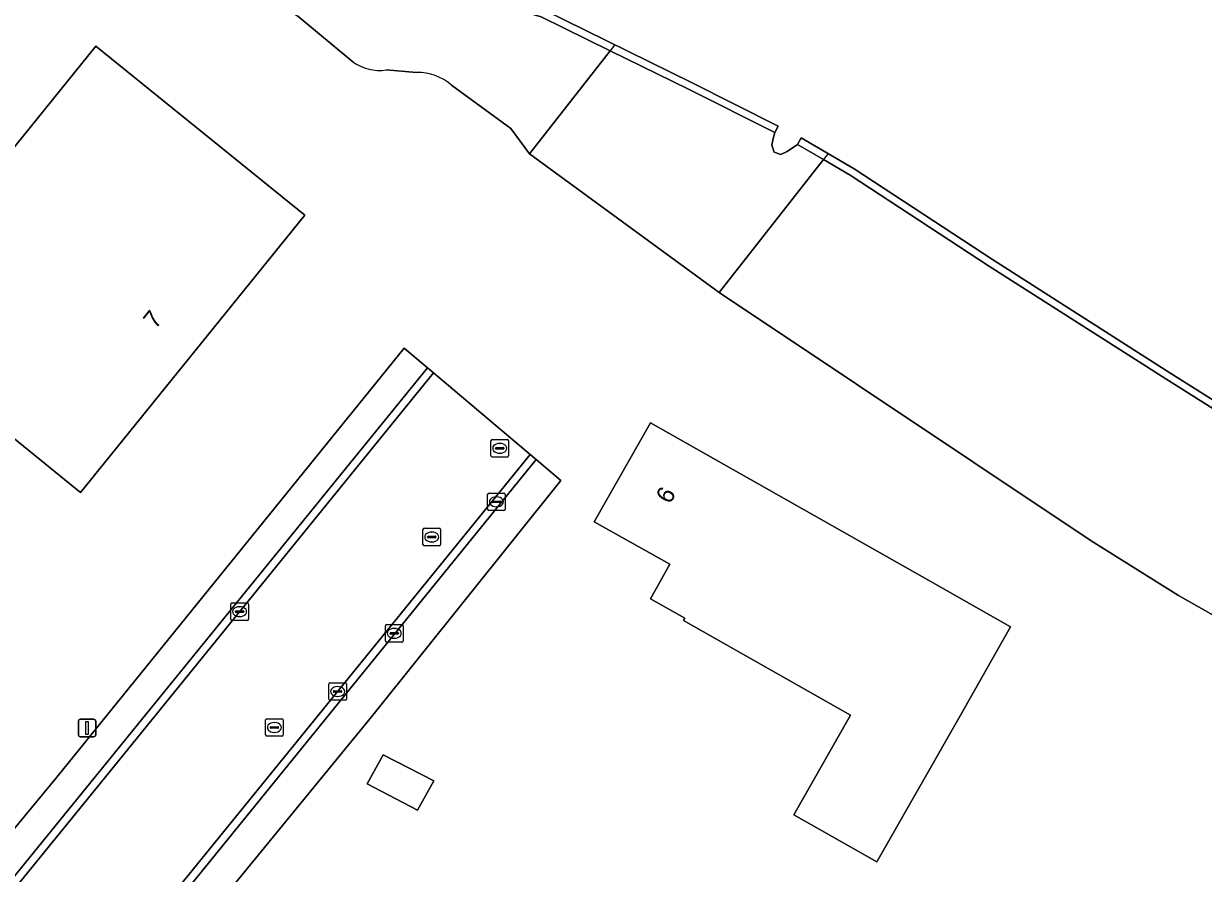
# Model space of a CAD drawing. Extents: x 157692 to 159674, y 381452 to 383291.
# Drawn here: x 158080.2 to 158147.5, y 382961.7 to 383010.1 of the extents above; entities that cross this region are included whole.
import ezdxf

# ---------------------------------------------------------------- set-up
doc = ezdxf.new("R2010")
doc.units = 0
for name, color, linetype in [('IMGEO_Erf', 7, 'Continuous'), ('IMGEO_Groenvoorziening', 7, 'Continuous'), ('IMGEO_Hek', 7, 'Continuous'), ('IMGEO_Kademuur', 7, 'Continuous'), ('IMGEO_Kolk', 7, 'Continuous'), ('IMGEO_Lichtmast', 7, 'Continuous'), ('IMGEO_Opslagtank', 7, 'Continuous'), ('IMGEO_Pand', 7, 'Continuous'), ('IMGEO_Pand_nummerreeks', 7, 'Continuous'), ('IMGEO_Parkeervlak_open', 7, 'Continuous'), ('IMGEO_Rijbaan_lokaal_open', 7, 'Continuous'), ('IMGEO_Rioolput', 7, 'Continuous'), ('IMGEO_Voetpad_open', 7, 'Continuous'), ('IMGEO_Waterloop', 7, 'Continuous')]:
    doc.layers.add(name, color=color, linetype=linetype)

msp = doc.modelspace()

# ---------------------------------------------------------------- linework, layer by layer
at = {"layer": 'IMGEO_Erf'}
for points in [[(158098.96, 383007.953), (158095.822, 383010.562), (158090.133, 383013.609), (158088.139, 383015.08), (158084.974, 383016.759), (158084.553, 383016.252), (158036.864, 383055.751), (158037.35, 383056.359), (158024.168, 383065.441), (158000, 383089.683), (157983.746, 383105.987), (157987.826, 383110.135), (157978.854, 383121.256), (157964.742, 383137.731)], [(158102.599, 383007.349), (158100.86, 383007.487)], [(158146.057, 382977.528), (158141.088, 382980.639), (158127.69, 382989.572), (158119.865, 382994.789), (158109.045, 383002.712), (158107.966, 383004.158), (158104.589, 383006.613)], [(158010.915, 382880.252), (158053.43, 382932.532), (158082.08, 382967.156), (158101.891, 382991.623), (158103.222, 382990.5), (158103.566, 382990.21), (158109.073, 382985.564), (158109.417, 382985.274), (158110.831, 382984.081), (158100.034, 382970.593), (158090.305, 382958.736), (158058.988, 382920.323)], [(158215.43, 382938.211), (158146.057, 382977.528)]]:
    msp.add_lwpolyline(points, dxfattribs=at)
for points in [[(158083.431, 382983.39), (158071.511, 382993.044), (158084.308, 383008.844), (158096.225, 382999.2)], [(158128.862, 382962.326), (158124.124, 382965.02), (158127.354, 382970.701), (158117.83, 382976.09), (158117.905, 382976.222), (158115.937, 382977.328), (158117.047, 382979.301), (158112.737, 382981.712), (158115.935, 382987.372), (158132.039, 382978.251), (158136.485, 382975.733), (158133.602, 382970.662)], [(158102.649, 382965.27), (158099.787, 382966.775), (158100.683, 382968.437), (158103.582, 382966.959)]]:
    msp.add_lwpolyline(points, close=True, dxfattribs=at)
for centre, radius, start, end in [((158100.489, 383010.081), 2.62, 234.2998, 278.13915), ((158102.665, 383004.469), 2.88, 48.09142, 91.31483)]:
    msp.add_arc(centre, radius, start, end, dxfattribs=at)
at = {"layer": 'IMGEO_Groenvoorziening'}
for points in [[(158099.929, 383013.784), (158099.117, 383013.469), (158098.916, 383013.22), (158095.69, 383015.821), (158090.542, 383020.332), (158088.936, 383021.526), (158084.974, 383016.759), (158088.139, 383015.08), (158090.133, 383013.609), (158095.822, 383010.562), (158098.96, 383007.953)], [(158104.589, 383006.613), (158107.966, 383004.158), (158109.045, 383002.712), (158113.648, 383008.578), (158109.696, 383010.518), (158099.812, 383013.38), (158099.929, 383013.784)], [(158100.86, 383007.487), (158102.599, 383007.349)], [(158153.017, 382985.029), (158145.343, 382989.865), (158135.226, 382996.324), (158127.339, 383001.492), (158125.811, 383002.38), (158119.865, 382994.789), (158127.69, 382989.572), (158141.088, 382980.639), (158146.057, 382977.528), (158215.43, 382938.211)]]:
    msp.add_lwpolyline(points, dxfattribs=at)
msp.add_lwpolyline([(158123.041, 383003.915), (158118.103, 383006.393), (158113.648, 383008.578), (158109.045, 383002.712), (158119.865, 382994.789), (158125.811, 383002.38), (158124.322, 383003.246), (158123.743, 383002.83), (158123.368, 383002.676), (158123.001, 383002.808), (158122.857, 383003.195), (158122.932, 383003.574)], close=True, dxfattribs=at)
for centre, radius, start, end in [((158100.489, 383010.081), 2.62, 234.2998, 278.13915), ((158102.665, 383004.469), 2.88, 48.09142, 91.31483)]:
    msp.add_arc(centre, radius, start, end, dxfattribs=at)
at = {"layer": 'IMGEO_Hek'}
for points in [[(158109.045, 383002.712), (158113.903, 383008.903)], [(158126.083, 383002.727), (158119.865, 382994.789)]]:
    msp.add_lwpolyline(points, dxfattribs=at)
at = {"layer": 'IMGEO_Kademuur'}
msp.add_lwpolyline([(158109.848, 383010.911), (158099.929, 383013.784), (158099.812, 383013.38), (158109.696, 383010.518), (158113.648, 383008.578), (158118.103, 383006.393), (158123.041, 383003.915), (158123.229, 383004.29), (158118.289, 383006.769)], close=True, dxfattribs=at)
msp.add_lwpolyline([(158153.237, 382985.387), (158145.568, 382990.22), (158135.454, 382996.677), (158127.559, 383001.849), (158124.534, 383003.609), (158124.322, 383003.246), (158125.811, 383002.38), (158127.339, 383001.492), (158135.226, 382996.324), (158145.343, 382989.865), (158153.017, 382985.029)], dxfattribs=at)
at = {"layer": 'IMGEO_Kolk'}
for p, q in [((158106.651, 382982.435), (158106.651, 382983.287)), ((158106.726, 382983.361), (158107.578, 382983.361)), ((158107.139, 382983.141), (158107.164, 382983.141)), ((158107.652, 382983.287), (158107.652, 382982.435)), ((158106.91, 382982.855), (158106.91, 382982.867)), ((158107.348, 382982.818), (158106.95, 382982.818)), ((158106.953, 382982.904), (158107.351, 382982.904)), ((158107.162, 382982.581), (158107.137, 382982.581)), ((158107.394, 382982.867), (158107.394, 382982.855)), ((158107.578, 382982.361), (158106.726, 382982.361)), ((158092.076, 382977.096), (158092.928, 382977.096)), ((158092.001, 382976.17), (158092.001, 382977.022)), ((158092.26, 382976.59), (158092.26, 382976.602)), ((158092.698, 382976.553), (158092.3, 382976.553)), ((158092.303, 382976.639), (158092.701, 382976.639)), ((158092.489, 382976.876), (158092.514, 382976.876)), ((158092.744, 382976.602), (158092.744, 382976.59)), ((158093.002, 382977.022), (158093.002, 382976.17)), ((158092.928, 382976.096), (158092.076, 382976.096)), ((158092.512, 382976.316), (158092.487, 382976.316)), ((158097.593, 382971.616), (158097.593, 382972.468)), ((158097.668, 382972.542), (158098.52, 382972.542)), ((158098.081, 382972.322), (158098.106, 382972.322)), ((158098.594, 382972.468), (158098.594, 382971.616)), ((158097.852, 382972.036), (158097.852, 382972.048)), ((158098.29, 382971.999), (158097.892, 382971.999)), ((158097.895, 382972.085), (158098.293, 382972.085)), ((158098.104, 382971.762), (158098.079, 382971.762)), ((158098.336, 382972.048), (158098.336, 382972.036)), ((158098.52, 382971.542), (158097.668, 382971.542))]:
    msp.add_line(p, q, dxfattribs=at)
for points in [[(158106.651, 382982.435), (158106.651, 382983.287)], [(158106.726, 382983.361), (158107.578, 382983.361)], [(158107.652, 382983.287), (158107.652, 382982.435)], [(158107.578, 382982.361), (158106.726, 382982.361)], [(158092.076, 382977.096), (158092.928, 382977.096)], [(158092.001, 382976.17), (158092.001, 382977.022)], [(158093.002, 382977.022), (158093.002, 382976.17)], [(158092.928, 382976.096), (158092.076, 382976.096)], [(158097.593, 382971.616), (158097.593, 382972.468)], [(158097.668, 382972.542), (158098.52, 382972.542)], [(158098.594, 382972.468), (158098.594, 382971.616)], [(158098.52, 382971.542), (158097.668, 382971.542)]]:
    msp.add_lwpolyline(points, dxfattribs=at)
for centre, radius, start, end in [((158106.728, 382983.285), 0.0765, 91.55205, 178.44795), ((158106.728, 382983.285), 0.0765, 91.55205, 178.44795), ((158107.576, 382983.285), 0.0765, 1.55205, 88.44795), ((158107.576, 382983.285), 0.0765, 1.55205, 88.44795), ((158106.728, 382982.437), 0.0765, 181.55205, 268.44795), ((158106.728, 382982.437), 0.0765, 181.55205, 268.44795), ((158106.95, 382982.864), 0.0403, 85.87752, 175.75265), ((158106.947, 382982.854), 0.0366, 178.93798, 274.71019), ((158107.351, 382982.861), 0.043, 264.86636, 352.45326), ((158107.355, 382982.866), 0.0386, 1.73085, 96.63898), ((158107.576, 382982.437), 0.0765, 271.55205, 358.44795), ((158107.576, 382982.437), 0.0765, 271.55205, 358.44795), ((158092.078, 382977.02), 0.0765, 91.55205, 178.44795), ((158092.078, 382977.02), 0.0765, 91.55205, 178.44795), ((158092.926, 382977.02), 0.0765, 1.55205, 88.44795), ((158092.926, 382977.02), 0.0765, 1.55205, 88.44795), ((158092.3, 382976.599), 0.0403, 85.87752, 175.75265), ((158092.297, 382976.589), 0.0366, 178.93798, 274.71019), ((158092.701, 382976.596), 0.043, 264.86636, 352.45326), ((158092.705, 382976.601), 0.0386, 1.73085, 96.63898), ((158092.078, 382976.172), 0.0765, 181.55205, 268.44795), ((158092.078, 382976.172), 0.0765, 181.55205, 268.44795), ((158092.926, 382976.172), 0.0765, 271.55205, 358.44795), ((158092.926, 382976.172), 0.0765, 271.55205, 358.44795), ((158097.67, 382972.466), 0.0765, 91.55205, 178.44795), ((158097.67, 382972.466), 0.0765, 91.55205, 178.44795), ((158098.518, 382972.466), 0.0765, 1.55205, 88.44795), ((158098.518, 382972.466), 0.0765, 1.55205, 88.44795), ((158097.892, 382972.045), 0.0403, 85.87752, 175.75265), ((158097.889, 382972.035), 0.0366, 178.93798, 274.71019), ((158098.293, 382972.042), 0.043, 264.86636, 352.45326), ((158098.297, 382972.047), 0.0386, 1.73085, 96.63898), ((158097.67, 382971.618), 0.0765, 181.55205, 268.44795), ((158097.67, 382971.618), 0.0765, 181.55205, 268.44795), ((158098.518, 382971.618), 0.0765, 271.55205, 358.44795), ((158098.518, 382971.618), 0.0765, 271.55205, 358.44795)]:
    msp.add_arc(centre, radius, start, end, dxfattribs=at)
for centre, major_axis, ratio, start_param, end_param in [((158107.138, 382982.861), (-0.387, 0.002), 0.722429, 4.712389, 7.853982), ((158107.163, 382982.861), (-0.39, 0.002), 0.717154, 1.570796, 4.712389), ((158092.488, 382976.596), (-0.387, 0.002), 0.722429, 4.712389, 7.853982), ((158092.513, 382976.596), (-0.39, 0.002), 0.717154, 1.570796, 4.712389), ((158098.08, 382972.042), (-0.387, 0.002), 0.722429, 4.712389, 7.853982), ((158098.105, 382972.042), (-0.39, 0.002), 0.717154, 1.570796, 4.712389)]:
    msp.add_ellipse(centre, major_axis=major_axis, ratio=ratio, start_param=start_param, end_param=end_param, dxfattribs=at)
at = {"layer": 'IMGEO_Lichtmast'}
for p, q in [((158083.301, 382969.562), (158083.301, 382970.362)), ((158083.301, 382970.362), (158083.301, 382969.562)), ((158083.401, 382970.462), (158084.191, 382970.462)), ((158084.191, 382970.462), (158083.401, 382970.462)), ((158084.291, 382970.362), (158084.291, 382969.562)), ((158084.291, 382969.562), (158084.291, 382970.362)), ((158084.191, 382969.462), (158083.401, 382969.462)), ((158083.401, 382969.462), (158084.191, 382969.462))]:
    msp.add_line(p, q, dxfattribs=at)
msp.add_lwpolyline([(158083.721, 382970.337), (158083.871, 382970.337), (158083.871, 382969.587), (158083.721, 382969.587), (158083.721, 382970.337)], dxfattribs=at)
for centre, start, end in [((158083.401, 382970.362), 90, 180), ((158083.401, 382970.362), 90, 180), ((158084.191, 382970.362), 0, 90), ((158084.191, 382970.362), 360, 90), ((158083.401, 382969.562), 180, 270), ((158083.401, 382969.562), 180, 270), ((158084.191, 382969.562), 270, 0), ((158084.191, 382969.562), 270, 0)]:
    msp.add_arc(centre, 0.1, start, end, dxfattribs=at)
at = {"layer": 'IMGEO_Opslagtank'}
msp.add_lwpolyline([(158100.683, 382968.437), (158099.787, 382966.775), (158102.649, 382965.27), (158103.582, 382966.959)], close=True, dxfattribs=at)
at = {"layer": 'IMGEO_Pand'}
for points in [[(158083.431, 382983.39), (158096.225, 382999.2), (158084.308, 383008.844), (158071.511, 382993.044)], [(158133.602, 382970.662), (158136.485, 382975.733), (158132.039, 382978.251), (158115.935, 382987.372), (158112.737, 382981.712), (158117.047, 382979.301), (158115.937, 382977.328), (158117.905, 382976.222), (158117.83, 382976.09), (158127.354, 382970.701), (158124.124, 382965.02), (158128.862, 382962.326)]]:
    msp.add_lwpolyline(points, close=True, dxfattribs=at)
at = {"layer": 'IMGEO_Parkeervlak_open'}
msp.add_lwpolyline([(158054.873, 382914.938), (158059.301, 382920.084), (158058.988, 382920.323), (158090.305, 382958.736), (158100.034, 382970.593), (158110.831, 382984.081), (158109.417, 382985.274), (158089.486, 382960.733), (158047.614, 382909.289), (158019.378, 382874.511), (158018.983, 382874.832)], dxfattribs=at)
at = {"layer": 'IMGEO_Rijbaan_lokaal_open'}
for points in [[(158012.822, 382878.656), (158013.245, 382879.214), (158084.537, 382966.793), (158103.566, 382990.21), (158103.222, 382990.5), (158084.188, 382967.077), (158012.486, 382878.929)], [(158018.983, 382874.832), (158019.378, 382874.511), (158047.614, 382909.289), (158089.486, 382960.733), (158109.417, 382985.274), (158109.073, 382985.564), (158089.137, 382961.017), (158047.265, 382909.573)]]:
    msp.add_lwpolyline(points, close=True, dxfattribs=at)
msp.add_lwpolyline([(158089.137, 382961.017), (158109.073, 382985.564), (158103.566, 382990.21), (158084.537, 382966.793), (158013.245, 382879.214), (158012.822, 382878.656)], dxfattribs=at)
at = {"layer": 'IMGEO_Rioolput'}
for p, q in [((158106.839, 382985.488), (158106.839, 382986.34)), ((158106.914, 382986.414), (158107.766, 382986.414)), ((158107.098, 382985.908), (158107.098, 382985.92)), ((158107.536, 382985.871), (158107.138, 382985.871)), ((158107.141, 382985.957), (158107.539, 382985.957)), ((158107.327, 382986.194), (158107.352, 382986.194)), ((158107.582, 382985.92), (158107.582, 382985.908)), ((158107.84, 382986.34), (158107.84, 382985.488)), ((158107.766, 382985.414), (158106.914, 382985.414)), ((158107.35, 382985.634), (158107.325, 382985.634)), ((158102.961, 382980.426), (158102.961, 382981.278)), ((158103.036, 382981.352), (158103.888, 382981.352)), ((158103.449, 382981.132), (158103.474, 382981.132)), ((158103.962, 382981.278), (158103.962, 382980.426)), ((158103.22, 382980.846), (158103.22, 382980.858)), ((158103.658, 382980.809), (158103.26, 382980.809)), ((158103.263, 382980.895), (158103.661, 382980.895)), ((158103.472, 382980.572), (158103.447, 382980.572)), ((158103.704, 382980.858), (158103.704, 382980.846)), ((158103.888, 382980.352), (158103.036, 382980.352)), ((158100.825, 382974.934), (158100.825, 382975.786)), ((158100.9, 382975.86), (158101.752, 382975.86)), ((158101.826, 382975.786), (158101.826, 382974.934)), ((158101.084, 382975.354), (158101.084, 382975.366)), ((158101.522, 382975.317), (158101.124, 382975.317)), ((158101.127, 382975.403), (158101.525, 382975.403)), ((158101.336, 382975.08), (158101.311, 382975.08)), ((158101.313, 382975.64), (158101.338, 382975.64)), ((158101.568, 382975.366), (158101.568, 382975.354)), ((158101.752, 382974.86), (158100.9, 382974.86)), ((158093.984, 382969.568), (158093.984, 382970.42)), ((158094.059, 382970.494), (158094.911, 382970.494)), ((158094.985, 382970.42), (158094.985, 382969.568)), ((158094.243, 382969.988), (158094.243, 382970)), ((158094.681, 382969.951), (158094.283, 382969.951)), ((158094.286, 382970.037), (158094.684, 382970.037)), ((158094.495, 382969.714), (158094.47, 382969.714)), ((158094.472, 382970.274), (158094.497, 382970.274)), ((158094.727, 382970), (158094.727, 382969.988)), ((158094.911, 382969.494), (158094.059, 382969.494))]:
    msp.add_line(p, q, dxfattribs=at)
for points in [[(158106.839, 382985.488), (158106.839, 382986.34)], [(158106.914, 382986.414), (158107.766, 382986.414)], [(158107.84, 382986.34), (158107.84, 382985.488)], [(158107.766, 382985.414), (158106.914, 382985.414)], [(158102.961, 382980.426), (158102.961, 382981.278)], [(158103.036, 382981.352), (158103.888, 382981.352)], [(158103.962, 382981.278), (158103.962, 382980.426)], [(158103.888, 382980.352), (158103.036, 382980.352)], [(158100.825, 382974.934), (158100.825, 382975.786)], [(158100.9, 382975.86), (158101.752, 382975.86)], [(158101.826, 382975.786), (158101.826, 382974.934)], [(158101.752, 382974.86), (158100.9, 382974.86)], [(158093.984, 382969.568), (158093.984, 382970.42)], [(158094.059, 382970.494), (158094.911, 382970.494)], [(158094.985, 382970.42), (158094.985, 382969.568)], [(158094.911, 382969.494), (158094.059, 382969.494)]]:
    msp.add_lwpolyline(points, dxfattribs=at)
for centre, radius, start, end in [((158106.916, 382986.338), 0.0765, 91.55205, 178.44795), ((158106.916, 382986.338), 0.0765, 91.55205, 178.44795), ((158107.138, 382985.917), 0.0403, 85.87752, 175.75265), ((158107.135, 382985.907), 0.0366, 178.93798, 274.71019), ((158107.539, 382985.914), 0.043, 264.86636, 352.45326), ((158107.543, 382985.919), 0.0386, 1.73085, 96.63898), ((158107.764, 382986.338), 0.0765, 1.55205, 88.44795), ((158107.764, 382986.338), 0.0765, 1.55205, 88.44795), ((158106.916, 382985.49), 0.0765, 181.55205, 268.44795), ((158106.916, 382985.49), 0.0765, 181.55205, 268.44795), ((158107.764, 382985.49), 0.0765, 271.55205, 358.44795), ((158107.764, 382985.49), 0.0765, 271.55205, 358.44795), ((158103.038, 382981.276), 0.0765, 91.55205, 178.44795), ((158103.038, 382981.276), 0.0765, 91.55205, 178.44795), ((158103.886, 382981.276), 0.0765, 1.55205, 88.44795), ((158103.886, 382981.276), 0.0765, 1.55205, 88.44795), ((158103.038, 382980.428), 0.0765, 181.55205, 268.44795), ((158103.038, 382980.428), 0.0765, 181.55205, 268.44795), ((158103.26, 382980.855), 0.0403, 85.87752, 175.75265), ((158103.257, 382980.845), 0.0366, 178.93798, 274.71019), ((158103.661, 382980.852), 0.043, 264.86636, 352.45326), ((158103.665, 382980.857), 0.0386, 1.73085, 96.63898), ((158103.886, 382980.428), 0.0765, 271.55205, 358.44795), ((158103.886, 382980.428), 0.0765, 271.55205, 358.44795), ((158100.902, 382975.784), 0.0765, 91.55205, 178.44795), ((158100.902, 382975.784), 0.0765, 91.55205, 178.44795), ((158101.75, 382975.784), 0.0765, 1.55205, 88.44795), ((158101.75, 382975.784), 0.0765, 1.55205, 88.44795), ((158101.124, 382975.363), 0.0403, 85.87752, 175.75265), ((158101.121, 382975.353), 0.0366, 178.93798, 274.71019), ((158101.525, 382975.36), 0.043, 264.86636, 352.45326), ((158101.529, 382975.365), 0.0386, 1.73085, 96.63898), ((158100.902, 382974.936), 0.0765, 181.55205, 268.44795), ((158100.902, 382974.936), 0.0765, 181.55205, 268.44795), ((158101.75, 382974.936), 0.0765, 271.55205, 358.44795), ((158101.75, 382974.936), 0.0765, 271.55205, 358.44795), ((158094.061, 382970.418), 0.0765, 91.55205, 178.44795), ((158094.061, 382970.418), 0.0765, 91.55205, 178.44795), ((158094.909, 382970.418), 0.0765, 1.55205, 88.44795), ((158094.909, 382970.418), 0.0765, 1.55205, 88.44795), ((158094.283, 382969.997), 0.0403, 85.87752, 175.75265), ((158094.28, 382969.987), 0.0366, 178.93798, 274.71019), ((158094.684, 382969.994), 0.043, 264.86636, 352.45326), ((158094.688, 382969.999), 0.0386, 1.73085, 96.63898), ((158094.061, 382969.57), 0.0765, 181.55205, 268.44795), ((158094.061, 382969.57), 0.0765, 181.55205, 268.44795), ((158094.909, 382969.57), 0.0765, 271.55205, 358.44795), ((158094.909, 382969.57), 0.0765, 271.55205, 358.44795)]:
    msp.add_arc(centre, radius, start, end, dxfattribs=at)
for centre, major_axis, ratio, start_param, end_param in [((158107.326, 382985.914), (-0.387, 0.002), 0.722429, 4.712389, 7.853982), ((158107.351, 382985.914), (-0.39, 0.002), 0.717154, 1.570796, 4.712389), ((158103.448, 382980.852), (-0.387, 0.002), 0.722429, 4.712389, 7.853982), ((158103.473, 382980.852), (-0.39, 0.002), 0.717154, 1.570796, 4.712389), ((158101.312, 382975.36), (-0.387, 0.002), 0.722429, 4.712389, 7.853982), ((158101.337, 382975.36), (-0.39, 0.002), 0.717154, 1.570796, 4.712389), ((158094.471, 382969.994), (-0.387, 0.002), 0.722429, 4.712389, 7.853982), ((158094.496, 382969.994), (-0.39, 0.002), 0.717154, 1.570796, 4.712389)]:
    msp.add_ellipse(centre, major_axis=major_axis, ratio=ratio, start_param=start_param, end_param=end_param, dxfattribs=at)
at = {"layer": 'IMGEO_Voetpad_open'}
for points in [[(158084.188, 382967.077), (158103.222, 382990.5), (158101.891, 382991.623), (158082.08, 382967.156), (158053.43, 382932.532), (158010.915, 382880.252), (158007.752, 382878.995), (158004.491, 382879.88), (158008.339, 382875.798)], [(158012.822, 382878.656), (158012.486, 382878.929), (158084.188, 382967.077)]]:
    msp.add_lwpolyline(points, dxfattribs=at)
at = {"layer": 'IMGEO_Waterloop'}
msp.add_lwpolyline([(158074.39, 383033.428), (158080.757, 383028.216), (158084.558, 383025.182), (158090.744, 383020.581), (158095.896, 383016.066), (158099.117, 383013.469), (158099.929, 383013.784), (158109.848, 383010.911), (158118.289, 383006.769), (158123.229, 383004.29), (158123.041, 383003.915), (158122.932, 383003.574), (158122.857, 383003.195), (158123.001, 383002.808), (158123.368, 383002.676), (158123.743, 383002.83), (158124.322, 383003.246), (158124.534, 383003.609), (158127.559, 383001.849), (158135.454, 382996.677), (158145.568, 382990.22), (158153.237, 382985.387)], dxfattribs=at)

# ---------------------------------------------------------------- texts
at = {"layer": 'IMGEO_Pand_nummerreeks'}
for s, rotation, p in [('7', 51.01793, (158087.698, 382992.669)), ('6', 60.53278, (158117.057, 382982.688))]:
    msp.add_text(s, height=1, rotation=rotation, dxfattribs=at).set_placement(p)

doc.saveas('drawing.dxf')
